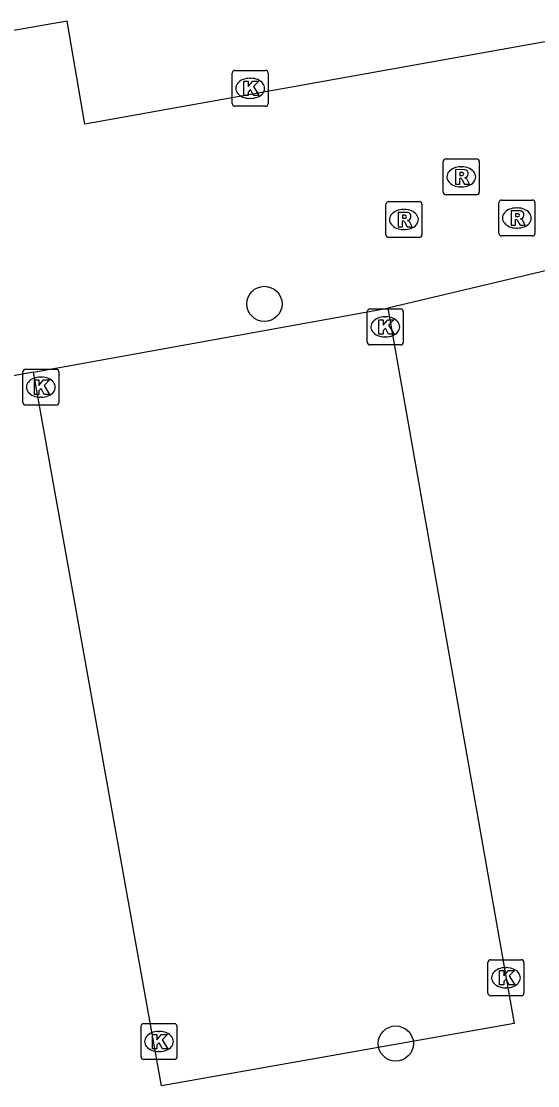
# Model space of a CAD drawing. Extents: x 157793 to 159380, y 380882 to 382313.
# Drawn here: x 158294.05 to 158308.42, y 381345.84 to 381375.45 of the extents above; entities that cross this region are included whole.
import ezdxf

# ---------------------------------------------------------------- set-up
doc = ezdxf.new("R2010")
doc.units = 0
for name, color, linetype in [('IMGEO_Boom', 7, 'Continuous'), ('IMGEO_Kolk', 7, 'Continuous'), ('IMGEO_Rijbaan_lokaal_open', 7, 'Continuous'), ('IMGEO_Rioolput', 7, 'Continuous')]:
    doc.layers.add(name, color=color, linetype=linetype)

msp = doc.modelspace()

# ---------------------------------------------------------------- linework, layer by layer
at = {"layer": 'IMGEO_Boom'}
for centre in [(158300.815, 381367.584), (158304.47, 381347.01)]:
    msp.add_circle(centre, 0.489, dxfattribs=at)
at = {"layer": 'IMGEO_Kolk'}
for p, q in [((158299.918, 381373.154), (158299.918, 381374.006)), ((158299.993, 381374.08), (158300.845, 381374.08)), ((158300.406, 381373.86), (158300.431, 381373.86)), ((158300.919, 381374.006), (158300.919, 381373.154)), ((158300.429, 381373.3), (158300.404, 381373.3)), ((158300.845, 381373.08), (158299.993, 381373.08)), ((158303.677, 381366.518), (158303.677, 381367.37)), ((158303.752, 381367.444), (158304.604, 381367.444)), ((158304.678, 381367.37), (158304.678, 381366.518)), ((158304.165, 381367.224), (158304.19, 381367.224)), ((158304.604, 381366.444), (158303.752, 381366.444)), ((158304.188, 381366.664), (158304.163, 381366.664)), ((158294.092, 381364.842), (158294.092, 381365.694)), ((158294.167, 381365.768), (158295.019, 381365.768)), ((158295.093, 381365.694), (158295.093, 381364.842)), ((158294.58, 381365.548), (158294.605, 381365.548)), ((158294.603, 381364.988), (158294.578, 381364.988)), ((158295.019, 381364.768), (158294.167, 381364.768)), ((158307.035, 381348.415), (158307.035, 381349.267)), ((158307.11, 381349.341), (158307.962, 381349.341)), ((158308.036, 381349.267), (158308.036, 381348.415)), ((158307.523, 381349.121), (158307.548, 381349.121)), ((158307.546, 381348.561), (158307.521, 381348.561)), ((158307.962, 381348.341), (158307.11, 381348.341)), ((158297.38, 381346.64), (158297.38, 381347.492)), ((158297.455, 381347.566), (158298.307, 381347.566)), ((158298.381, 381347.492), (158298.381, 381346.64)), ((158297.868, 381347.346), (158297.893, 381347.346)), ((158297.891, 381346.786), (158297.866, 381346.786)), ((158298.307, 381346.566), (158297.455, 381346.566))]:
    msp.add_line(p, q, dxfattribs=at)
for points in [[(158299.918, 381373.154), (158299.918, 381374.006)], [(158299.993, 381374.08), (158300.845, 381374.08)], [(158300.919, 381374.006), (158300.919, 381373.154)], [(158300.239, 381373.78), (158300.362, 381373.78), (158300.362, 381373.629), (158300.492, 381373.78), (158300.656, 381373.78), (158300.51, 381373.629), (158300.663, 381373.38), (158300.511, 381373.38), (158300.426, 381373.544), (158300.362, 381373.477), (158300.362, 381373.38), (158300.239, 381373.38), (158300.239, 381373.78)], [(158300.845, 381373.08), (158299.993, 381373.08)], [(158303.677, 381366.518), (158303.677, 381367.37)], [(158303.752, 381367.444), (158304.604, 381367.444)], [(158304.678, 381367.37), (158304.678, 381366.518)], [(158303.998, 381367.144), (158304.121, 381367.144), (158304.121, 381366.993), (158304.251, 381367.144), (158304.415, 381367.144), (158304.269, 381366.993), (158304.422, 381366.744), (158304.27, 381366.744), (158304.185, 381366.908), (158304.121, 381366.841), (158304.121, 381366.744), (158303.998, 381366.744), (158303.998, 381367.144)], [(158304.604, 381366.444), (158303.752, 381366.444)], [(158294.092, 381364.842), (158294.092, 381365.694)], [(158294.167, 381365.768), (158295.019, 381365.768)], [(158295.093, 381365.694), (158295.093, 381364.842)], [(158294.413, 381365.468), (158294.536, 381365.468), (158294.536, 381365.317), (158294.666, 381365.468), (158294.83, 381365.468), (158294.684, 381365.317), (158294.837, 381365.068), (158294.685, 381365.068), (158294.6, 381365.232), (158294.536, 381365.165), (158294.536, 381365.068), (158294.413, 381365.068), (158294.413, 381365.468)], [(158295.019, 381364.768), (158294.167, 381364.768)], [(158307.035, 381348.415), (158307.035, 381349.267)], [(158307.11, 381349.341), (158307.962, 381349.341)], [(158308.036, 381349.267), (158308.036, 381348.415)], [(158307.356, 381349.041), (158307.479, 381349.041), (158307.479, 381348.89), (158307.609, 381349.041), (158307.773, 381349.041), (158307.627, 381348.89), (158307.78, 381348.641), (158307.628, 381348.641), (158307.543, 381348.805), (158307.479, 381348.738), (158307.479, 381348.641), (158307.356, 381348.641), (158307.356, 381349.041)], [(158307.962, 381348.341), (158307.11, 381348.341)], [(158297.38, 381346.64), (158297.38, 381347.492)], [(158297.455, 381347.566), (158298.307, 381347.566)], [(158298.381, 381347.492), (158298.381, 381346.64)], [(158297.701, 381347.266), (158297.824, 381347.266), (158297.824, 381347.115), (158297.954, 381347.266), (158298.118, 381347.266), (158297.972, 381347.115), (158298.125, 381346.866), (158297.973, 381346.866), (158297.888, 381347.03), (158297.824, 381346.963), (158297.824, 381346.866), (158297.701, 381346.866), (158297.701, 381347.266)], [(158298.307, 381346.566), (158297.455, 381346.566)]]:
    msp.add_lwpolyline(points, dxfattribs=at)
for centre, start, end in [((158299.995, 381374.004), 91.552, 178.448), ((158299.995, 381374.004), 91.552, 178.448), ((158300.843, 381374.004), 1.552, 88.448), ((158300.843, 381374.004), 1.552, 88.448), ((158299.995, 381373.156), 181.552, 268.448), ((158299.995, 381373.156), 181.552, 268.448), ((158300.843, 381373.156), 271.552, 358.448), ((158300.843, 381373.156), 271.552, 358.448), ((158303.754, 381367.368), 91.552, 178.448), ((158303.754, 381367.368), 91.552, 178.448), ((158304.602, 381367.368), 1.552, 88.448), ((158304.602, 381367.368), 1.552, 88.448), ((158303.754, 381366.52), 181.552, 268.448), ((158303.754, 381366.52), 181.552, 268.448), ((158304.602, 381366.52), 271.552, 358.448), ((158304.602, 381366.52), 271.552, 358.448), ((158294.169, 381365.692), 91.552, 178.448), ((158294.169, 381365.692), 91.552, 178.448), ((158295.017, 381365.692), 1.552, 88.448), ((158295.017, 381365.692), 1.552, 88.448), ((158294.169, 381364.844), 181.552, 268.448), ((158294.169, 381364.844), 181.552, 268.448), ((158295.017, 381364.844), 271.552, 358.448), ((158295.017, 381364.844), 271.552, 358.448), ((158307.112, 381349.265), 91.552, 178.448), ((158307.112, 381349.265), 91.552, 178.448), ((158307.96, 381349.265), 1.552, 88.448), ((158307.96, 381349.265), 1.552, 88.448), ((158307.112, 381348.417), 181.552, 268.448), ((158307.112, 381348.417), 181.552, 268.448), ((158307.96, 381348.417), 271.552, 358.448), ((158307.96, 381348.417), 271.552, 358.448), ((158297.457, 381347.49), 91.552, 178.448), ((158297.457, 381347.49), 91.552, 178.448), ((158298.305, 381347.49), 1.552, 88.448), ((158298.305, 381347.49), 1.552, 88.448), ((158297.457, 381346.642), 181.552, 268.448), ((158297.457, 381346.642), 181.552, 268.448), ((158298.305, 381346.642), 271.552, 358.448), ((158298.305, 381346.642), 271.552, 358.448)]:
    msp.add_arc(centre, 0.0765, start, end, dxfattribs=at)
for centre, major_axis, ratio, start_param, end_param in [((158300.405, 381373.58), (-0.387, 0.002), 0.722429, 4.712389, 7.853982), ((158300.43, 381373.58), (-0.39, 0.002), 0.717154, 1.570796, 4.712389), ((158304.164, 381366.944), (-0.387, 0.002), 0.722429, 4.712389, 7.853982), ((158304.189, 381366.944), (-0.39, 0.002), 0.717154, 1.570796, 4.712389), ((158294.579, 381365.268), (-0.387, 0.002), 0.722429, 4.712389, 7.853982), ((158294.604, 381365.268), (-0.39, 0.002), 0.717154, 1.570796, 4.712389), ((158307.522, 381348.841), (-0.387, 0.002), 0.722429, 4.712389, 7.853982), ((158307.547, 381348.841), (-0.39, 0.002), 0.717154, 1.570796, 4.712389), ((158297.867, 381347.066), (-0.387, 0.002), 0.722429, 4.712389, 7.853982), ((158297.892, 381347.066), (-0.39, 0.002), 0.717154, 1.570796, 4.712389)]:
    msp.add_ellipse(centre, major_axis=major_axis, ratio=ratio, start_param=start_param, end_param=end_param, dxfattribs=at)
at = {"layer": 'IMGEO_Rijbaan_lokaal_open'}
for points in [[(158310.078, 381375.134), (158295.815, 381372.584), (158295.325, 381375.445), (158290.639, 381374.631)], [(158311.017, 381369.07), (158304.247, 381367.461)], [(158304.247, 381367.461), (158307.76, 381347.571), (158297.949, 381345.837), (158294.386, 381365.682)], [(158294.386, 381365.682), (158304.247, 381367.461)], [(158294.386, 381365.682), (158289.501, 381364.801)]]:
    msp.add_lwpolyline(points, dxfattribs=at)
at = {"layer": 'IMGEO_Rioolput'}
for p, q in [((158305.792, 381370.692), (158305.792, 381371.544)), ((158305.867, 381371.618), (158306.719, 381371.618)), ((158306.793, 381371.544), (158306.793, 381370.692)), ((158306.28, 381371.398), (158306.305, 381371.398)), ((158306.719, 381370.618), (158305.867, 381370.618)), ((158306.303, 381370.838), (158306.278, 381370.838)), ((158304.196, 381369.504), (158304.196, 381370.356)), ((158304.271, 381370.43), (158305.123, 381370.43)), ((158305.197, 381370.356), (158305.197, 381369.504)), ((158307.34, 381369.547), (158307.34, 381370.399)), ((158307.415, 381370.473), (158308.267, 381370.473)), ((158308.341, 381370.399), (158308.341, 381369.547)), ((158304.684, 381370.21), (158304.709, 381370.21)), ((158307.828, 381370.253), (158307.853, 381370.253)), ((158307.851, 381369.693), (158307.826, 381369.693)), ((158305.123, 381369.43), (158304.271, 381369.43)), ((158304.707, 381369.65), (158304.682, 381369.65)), ((158308.267, 381369.473), (158307.415, 381369.473))]:
    msp.add_line(p, q, dxfattribs=at)
for points in [[(158305.792, 381370.692), (158305.792, 381371.544)], [(158305.867, 381371.618), (158306.719, 381371.618)], [(158306.793, 381371.544), (158306.793, 381370.692)], [(158306.381, 381371.316), (158306.129, 381371.318), (158306.129, 381370.918)], [(158306.307, 381371.237), (158306.253, 381371.237), (158306.253, 381371.156)], [(158306.129, 381370.918), (158306.253, 381370.918), (158306.253, 381371.08), (158306.264, 381371.08)], [(158306.253, 381371.156), (158306.305, 381371.156)], [(158306.311, 381371.051), (158306.382, 381370.918), (158306.522, 381370.918), (158306.457, 381371.044)], [(158306.719, 381370.618), (158305.867, 381370.618)], [(158304.196, 381369.504), (158304.196, 381370.356)], [(158304.271, 381370.43), (158305.123, 381370.43)], [(158305.197, 381370.356), (158305.197, 381369.504)], [(158307.34, 381369.547), (158307.34, 381370.399)], [(158307.415, 381370.473), (158308.267, 381370.473)], [(158308.341, 381370.399), (158308.341, 381369.547)], [(158304.785, 381370.128), (158304.533, 381370.13), (158304.533, 381369.73)], [(158304.711, 381370.049), (158304.657, 381370.049), (158304.657, 381369.968)], [(158307.929, 381370.171), (158307.677, 381370.173), (158307.677, 381369.773)], [(158307.855, 381370.092), (158307.801, 381370.092), (158307.801, 381370.011)], [(158307.801, 381370.011), (158307.853, 381370.011)], [(158304.533, 381369.73), (158304.657, 381369.73), (158304.657, 381369.892), (158304.668, 381369.892)], [(158304.657, 381369.968), (158304.709, 381369.968)], [(158304.715, 381369.863), (158304.786, 381369.73), (158304.926, 381369.73), (158304.861, 381369.856)], [(158307.677, 381369.773), (158307.801, 381369.773), (158307.801, 381369.935), (158307.812, 381369.935)], [(158307.859, 381369.906), (158307.93, 381369.773), (158308.07, 381369.773), (158308.005, 381369.899)], [(158305.123, 381369.43), (158304.271, 381369.43)], [(158308.267, 381369.473), (158307.415, 381369.473)]]:
    msp.add_lwpolyline(points, dxfattribs=at)
for centre, radius, start, end in [((158305.869, 381371.542), 0.0765, 91.552, 178.448), ((158305.869, 381371.542), 0.0765, 91.552, 178.448), ((158306.717, 381371.542), 0.0765, 1.552, 88.448), ((158306.717, 381371.542), 0.0765, 1.552, 88.448), ((158306.313, 381371.141), 0.0964, 77.0061, 93.1865), ((158306.327, 381371.198), 0.0378, 276.6634, 79.6772), ((158306.38, 381371.206), 0.109, 350.3612, 89.416), ((158306.378, 381371.206), 0.112, 277.5842, 350.9817), ((158306.263, 381371.027), 0.0533, 26.0293, 88.6989), ((158306.289, 381371.345), 0.19, 274.7715, 282.9687), ((158306.362, 381370.991), 0.108, 29.5134, 73.7905), ((158305.869, 381370.694), 0.0765, 181.552, 268.448), ((158305.869, 381370.694), 0.0765, 181.552, 268.448), ((158306.717, 381370.694), 0.0765, 271.552, 358.448), ((158306.717, 381370.694), 0.0765, 271.552, 358.448), ((158304.273, 381370.354), 0.0765, 91.552, 178.448), ((158304.273, 381370.354), 0.0765, 91.552, 178.448), ((158305.121, 381370.354), 0.0765, 1.552, 88.448), ((158305.121, 381370.354), 0.0765, 1.552, 88.448), ((158307.417, 381370.397), 0.0765, 91.552, 178.448), ((158307.417, 381370.397), 0.0765, 91.552, 178.448), ((158308.265, 381370.397), 0.0765, 1.552, 88.448), ((158308.265, 381370.397), 0.0765, 1.552, 88.448), ((158304.717, 381369.953), 0.0964, 77.0061, 93.1865), ((158304.731, 381370.01), 0.0378, 276.6634, 79.6772), ((158304.784, 381370.018), 0.109, 350.3612, 89.416), ((158304.782, 381370.018), 0.112, 277.5842, 350.9817), ((158307.837, 381370.2), 0.19, 274.7715, 282.9687), ((158307.861, 381369.996), 0.0964, 77.0061, 93.1865), ((158307.875, 381370.053), 0.0378, 276.6634, 79.6772), ((158307.928, 381370.061), 0.109, 350.3612, 89.416), ((158307.926, 381370.061), 0.112, 277.5842, 350.9817), ((158304.667, 381369.839), 0.0533, 26.0293, 88.6989), ((158304.693, 381370.157), 0.19, 274.7715, 282.9687), ((158304.766, 381369.803), 0.108, 29.5134, 73.7905), ((158307.811, 381369.882), 0.0533, 26.0293, 88.6989), ((158307.91, 381369.846), 0.108, 29.5134, 73.7905), ((158304.273, 381369.506), 0.0765, 181.552, 268.448), ((158304.273, 381369.506), 0.0765, 181.552, 268.448), ((158305.121, 381369.506), 0.0765, 271.552, 358.448), ((158305.121, 381369.506), 0.0765, 271.552, 358.448), ((158307.417, 381369.549), 0.0765, 181.552, 268.448), ((158307.417, 381369.549), 0.0765, 181.552, 268.448), ((158308.265, 381369.549), 0.0765, 271.552, 358.448), ((158308.265, 381369.549), 0.0765, 271.552, 358.448)]:
    msp.add_arc(centre, radius, start, end, dxfattribs=at)
for centre, major_axis, ratio, start_param, end_param in [((158306.279, 381371.118), (-0.387, 0.002), 0.722429, 4.712389, 7.853982), ((158306.304, 381371.118), (-0.39, 0.002), 0.717154, 1.570796, 4.712389), ((158304.683, 381369.93), (-0.387, 0.002), 0.722429, 4.712389, 7.853982), ((158304.708, 381369.93), (-0.39, 0.002), 0.717154, 1.570796, 4.712389), ((158307.827, 381369.973), (-0.387, 0.002), 0.722429, 4.712389, 7.853982), ((158307.852, 381369.973), (-0.39, 0.002), 0.717154, 1.570796, 4.712389)]:
    msp.add_ellipse(centre, major_axis=major_axis, ratio=ratio, start_param=start_param, end_param=end_param, dxfattribs=at)

doc.saveas('drawing.dxf')
